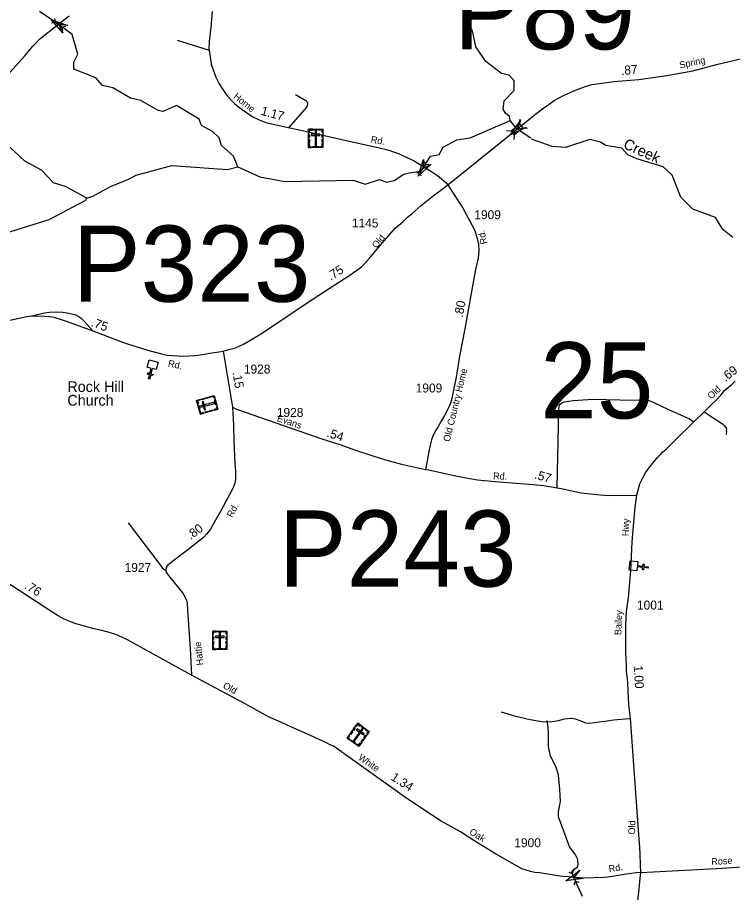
# Model space of a CAD drawing. Extents: x 2220236 to 2384410, y 720751 to 894131.
# Drawn here: x 2288915 to 2298927, y 787885 to 800133 of the extents above; entities that cross this region are included whole.
import ezdxf

# ---------------------------------------------------------------- set-up
doc = ezdxf.new("R2010")
doc.units = 0
for name, color, linetype in [('Exist Cultural Cemetery CELL', 7, 'Continuous'), ('Exist Cultural Church CELL', 7, 'Continuous'), ('Exist Cultural Church Label', 7, 'Continuous'), ('Exist Hydrographic Creek Single Shore', 7, 'Continuous'), ('Exist Hydrographic Creek Single Shore Label', 7, 'Continuous'), ('Exist Hydrographic Misc Water Feature', 7, 'Continuous'), ('Exist Road Non-System Type 51', 7, 'Continuous'), ('Exist Road Secondary Mileage Hundredths English Label', 7, 'Continuous'), ('Exist Road Secondary Structure Pipe Attributed CELL', 7, 'Continuous'), ('Exist Road Secondary Structure Pipe CELL', 7, 'Continuous'), ('Exist Road Secondary Structure Pipe Number Label', 7, 'Continuous'), ('Exist Road Secondary Structure Standard Bridge Attributed CELL', 7, 'Continuous'), ('Exist Road Secondary Structure Standard Bridge CELL', 7, 'Continuous'), ('Exist Road Secondary Structure Standard Bridge Number Label', 7, 'Continuous'), ('Exist Road Secondary Type 20 Attributed', 7, 'Continuous'), ('Exist Road Secondary Type 51 Attributed', 7, 'Continuous'), ('Exist Road Secondary Type 51 Label', 7, 'Continuous'), ('Exist Road Secondary Type 51 Number Label', 7, 'Continuous')]:
    doc.layers.add(name, color=color, linetype=linetype)

msp = doc.modelspace()

# ---------------------------------------------------------------- linework, layer by layer
at = {"layer": 'Exist Cultural Cemetery CELL'}
for points in [[(2292992, 798569), (2293191, 798569), (2293191, 798315), (2292992, 798315)], [(2292992, 798526), (2293003, 798526), (2293003, 798558), (2293044, 798558), (2293044, 798569), (2292992, 798569)], [(2292992, 798452), (2292992, 798495), (2293003, 798495), (2293003, 798452)], [(2293033, 798501), (2293033, 798483), (2293151, 798483), (2293151, 798501)], [(2293066, 798569), (2293118, 798569), (2293118, 798558), (2293066, 798558)], [(2293101, 798540), (2293082, 798540), (2293082, 798337), (2293101, 798337)], [(2293191, 798526), (2293180, 798526), (2293180, 798558), (2293139, 798558), (2293139, 798569), (2293191, 798569)], [(2293180, 798453), (2293180, 798496), (2293191, 798496), (2293191, 798453)], [(2292992, 798385), (2292992, 798428), (2293003, 798428), (2293003, 798385)], [(2293025, 798315), (2293025, 798326), (2293003, 798326), (2293003, 798367), (2292992, 798367), (2292992, 798315)], [(2293158, 798315), (2293158, 798326), (2293180, 798326), (2293180, 798367), (2293191, 798367), (2293191, 798315)], [(2293180, 798387), (2293180, 798430), (2293191, 798430), (2293191, 798387)], [(2293049, 798326), (2293134, 798326), (2293134, 798315), (2293049, 798315)], [(2291476, 794582), (2291424, 794774), (2291670, 794841), (2291722, 794649)], [(2291466, 794786), (2291469, 794775), (2291438, 794766), (2291449, 794727), (2291438, 794724), (2291424, 794774)], [(2291539, 794794), (2291498, 794783), (2291495, 794794), (2291536, 794805)], [(2291603, 794811), (2291561, 794800), (2291558, 794811), (2291600, 794822)], [(2291679, 794809), (2291667, 794806), (2291662, 794827), (2291623, 794817), (2291620, 794828), (2291670, 794841)], [(2291696, 794702), (2291674, 794783), (2291685, 794786), (2291707, 794705)], [(2291457, 794654), (2291443, 794704), (2291454, 794707), (2291468, 794657)], [(2291476, 794695), (2291481, 794677), (2291677, 794730), (2291672, 794748)], [(2291531, 794639), (2291549, 794644), (2291518, 794758), (2291500, 794753)], [(2291713, 794681), (2291702, 794678), (2291708, 794657), (2291669, 794646), (2291672, 794635), (2291722, 794649)], [(2291518, 794594), (2291515, 794605), (2291484, 794596), (2291474, 794635), (2291463, 794632), (2291476, 794582)], [(2291590, 794613), (2291548, 794602), (2291545, 794613), (2291587, 794624)], [(2291655, 794631), (2291613, 794619), (2291610, 794630), (2291652, 794642)], [(2291649, 791543), (2291848, 791543), (2291848, 791288), (2291649, 791288)], [(2291649, 791499), (2291661, 791499), (2291661, 791532), (2291701, 791532), (2291701, 791543), (2291649, 791543)], [(2291690, 791475), (2291690, 791456), (2291808, 791456), (2291808, 791475)], [(2291723, 791543), (2291775, 791543), (2291775, 791531), (2291723, 791531)], [(2291758, 791513), (2291740, 791513), (2291740, 791311), (2291758, 791311)], [(2291848, 791499), (2291837, 791499), (2291837, 791532), (2291796, 791532), (2291796, 791543), (2291848, 791543)], [(2291649, 791425), (2291649, 791469), (2291661, 791469), (2291661, 791425)], [(2291649, 791358), (2291649, 791401), (2291661, 791401), (2291661, 791358)], [(2291837, 791426), (2291837, 791470), (2291848, 791470), (2291848, 791426)], [(2291837, 791360), (2291837, 791404), (2291848, 791404), (2291848, 791360)], [(2291682, 791288), (2291682, 791300), (2291660, 791300), (2291660, 791340), (2291649, 791340), (2291649, 791288)], [(2291707, 791300), (2291792, 791300), (2291792, 791288), (2291707, 791288)], [(2291815, 791288), (2291815, 791300), (2291837, 791300), (2291837, 791340), (2291848, 791340), (2291848, 791288)], [(2293679, 790253), (2293841, 790138), (2293693, 789930), (2293531, 790046)], [(2293654, 790218), (2293663, 790212), (2293682, 790238), (2293715, 790214), (2293722, 790223), (2293679, 790253)], [(2293572, 790103), (2293597, 790138), (2293606, 790132), (2293581, 790096)], [(2293611, 790158), (2293636, 790193), (2293645, 790186), (2293620, 790151)], [(2293751, 790166), (2293736, 790177), (2293618, 790012), (2293633, 790001)], [(2293673, 790174), (2293662, 790159), (2293758, 790091), (2293769, 790106)], [(2293740, 790210), (2293782, 790180), (2293775, 790171), (2293733, 790201)], [(2293816, 790102), (2293807, 790109), (2293826, 790135), (2293793, 790159), (2293799, 790168), (2293841, 790138)], [(2293558, 790027), (2293565, 790036), (2293547, 790049), (2293571, 790082), (2293561, 790088), (2293531, 790046)], [(2293585, 790022), (2293654, 789973), (2293647, 789964), (2293578, 790013)], [(2293726, 789996), (2293751, 790031), (2293760, 790024), (2293735, 789989)], [(2293764, 790049), (2293790, 790085), (2293799, 790078), (2293774, 790043)], [(2293666, 789950), (2293673, 789959), (2293691, 789946), (2293714, 789979), (2293723, 789973), (2293693, 789930)]]:
    msp.add_lwpolyline(points, close=True, dxfattribs=at)
at = {"layer": 'Exist Cultural Church CELL'}
for points in [[(2290858, 795204), (2290803, 795218), (2290784, 795145), (2290815, 795137), (2290811, 795121), (2290780, 795129), (2290765, 795071), (2290750, 795075), (2290765, 795133), (2290734, 795141), (2290738, 795157), (2290769, 795149), (2290788, 795222), (2290732, 795237), (2290758, 795340), (2290885, 795307)], [(2297602, 792516), (2297595, 792460), (2297671, 792451), (2297675, 792482), (2297690, 792481), (2297687, 792449), (2297746, 792442), (2297745, 792426), (2297685, 792433), (2297681, 792401), (2297665, 792403), (2297669, 792435), (2297593, 792444), (2297586, 792386), (2297481, 792399), (2297496, 792529)]]:
    msp.add_lwpolyline(points, close=True, dxfattribs=at)
at = {"layer": 'Exist Hydrographic Creek Single Shore'}
for points in [[(2295816, 798692), (2295807, 798745), (2295749, 798792), (2295715, 798852), (2295730, 798966), (2295871, 799111), (2295869, 799245), (2295802, 799325), (2295693, 799351), (2295475, 799516), (2295332, 799722), (2295288, 799946), (2295229, 800036), (2295209, 800328), (2295091, 800537), (2294982, 800644), (2294756, 800731), (2294621, 800872), (2294477, 801130), (2294359, 801277)], [(2296102, 798444), (2295911, 798568), (2295816, 798692)], [(2298933, 797055), (2298791, 797167), (2298689, 797334), (2298371, 797449), (2298203, 797619), (2298083, 797926), (2297957, 798042), (2297589, 798155), (2297464, 798212), (2297379, 798304), (2297154, 798341), (2297078, 798390), (2296928, 798424), (2296588, 798311), (2296404, 798327), (2296111, 798430)], [(2296829, 787829), (2296707, 788096), (2296676, 788170), (2296685, 788193), (2296755, 788246), (2296768, 788278), (2296762, 788347), (2296724, 788420), (2296643, 788525), (2296599, 788654), (2296489, 788945), (2296489, 789020), (2296521, 789161), (2296509, 789332), (2296493, 789526), (2296456, 789638), (2296381, 789795), (2296352, 789929), (2296350, 790112), (2296348, 790200), (2296332, 790293)]]:
    msp.add_lwpolyline(points, dxfattribs=at)
at = {"layer": 'Exist Hydrographic Misc Water Feature'}
for points in [[(2291999, 798043), (2291939, 798192), (2291772, 798339), (2291737, 798448), (2291645, 798539), (2291494, 798621), (2291460, 798710), (2291142, 798900), (2290951, 798816), (2290884, 798830), (2290641, 798970), (2290499, 799002), (2290248, 799148), (2290106, 799181), (2290014, 799288), (2289704, 799412), (2289703, 799510), (2289760, 799621), (2289683, 799895), (2289492, 800034), (2289222, 800216)], [(2289888, 797604), (2289586, 797768), (2289419, 797817), (2289251, 797998), (2289017, 798121), (2288731, 798386), (2288555, 798475), (2288336, 798748), (2288319, 798808), (2288226, 798888), (2287934, 798953), (2287558, 799082), (2287475, 799081)], [(2291999, 798043), (2292309, 797902), (2292659, 797839), (2293617, 797855), (2293784, 797799), (2293983, 797867), (2294083, 797829), (2294192, 797853), (2294324, 797939), (2294398, 797959), (2294531, 797976), (2294567, 797989), (2294591, 798017), (2294698, 798193), (2294821, 798217), (2294878, 798318), (2295069, 798419), (2295252, 798448), (2295816, 798692)], [(2289888, 797604), (2289971, 797632), (2290228, 797774), (2290452, 797862), (2290576, 797928), (2291075, 798059), (2291858, 798006), (2291999, 798043)], [(2287792, 793695), (2287775, 793745), (2287615, 793876), (2287482, 793941), (2287380, 794134), (2287287, 794224), (2287278, 794382), (2287384, 794534), (2287417, 794608), (2287391, 794766), (2287349, 794817), (2287132, 795707), (2287130, 795962), (2287194, 796204), (2287657, 796601), (2287739, 796701), (2287896, 796780), (2288162, 796856), (2288228, 796907), (2288370, 796940), (2288519, 797042), (2289357, 797307), (2289871, 797578), (2289888, 797604)]]:
    msp.add_lwpolyline(points, dxfattribs=at)
at = {"layer": 'Exist Road Non-System Type 51'}
msp.add_line((2291150, 799815), (2291600, 799674), dxfattribs=at)
for points in [[(2292808, 799055), (2292951, 798972), (2292965, 798958), (2292975, 798938), (2292977, 798926), (2292973, 798898), (2292966, 798882), (2292716, 798591)], [(2289113, 795956), (2289293, 795997), (2289364, 796006), (2289480, 796013), (2289548, 796008), (2289613, 796000), (2289674, 795987), (2289730, 795969), (2289767, 795954), (2289805, 795926), (2289841, 795890), (2289880, 795845), (2289971, 795746)], [(2296472, 793550), (2296496, 794638), (2296501, 794700), (2296513, 794720), (2296537, 794740), (2296557, 794749), (2296573, 794753), (2296697, 794774), (2296900, 794788), (2296970, 794789), (2297348, 794783), (2297554, 794777), (2297692, 794779), (2297736, 794777), (2297772, 794766), (2297826, 794744), (2298033, 794648), (2298326, 794514), (2298386, 794471)], [(2298529, 794612), (2298709, 794495), (2298789, 794443), (2298811, 794421), (2298830, 794398), (2298842, 794375), (2298840, 794345), (2298842, 794338), (2298837, 794297)], [(2290464, 793061), (2290882, 792512), (2290921, 792456), (2290941, 792429), (2290990, 792393)], [(2295686, 790413), (2295875, 790358), (2296094, 790305), (2296259, 790277), (2296367, 790276), (2296439, 790281), (2296465, 790290), (2296489, 790294), (2296577, 790315), (2296660, 790326), (2296674, 790326), (2296723, 790318), (2296803, 790289), (2296869, 790260), (2296919, 790257), (2297061, 790276), (2297171, 790288), (2297267, 790301), (2297319, 790307), (2297426, 790318), (2297498, 790320)]]:
    msp.add_lwpolyline(points, dxfattribs=at)
at = {"layer": 'Exist Road Secondary Structure Pipe Attributed CELL'}
for points in [[(2289551, 799918), (2289391, 800102), (2289621, 800022), (2289492, 800034)], [(2294706, 798079), (2294526, 797914), (2294599, 798147), (2294591, 798017)], [(2296837, 788081), (2296595, 788049), (2296788, 788198), (2296707, 788096)]]:
    msp.add_lwpolyline(points, close=True, dxfattribs=at)
at = {"layer": 'Exist Road Secondary Structure Pipe CELL'}
for p, q in [((2289393, 800058), (2289442, 800069)), ((2289435, 800119), (2289442, 800069)), ((2289442, 800069), (2289541, 799999)), ((2289591, 800009), (2289541, 799999)), ((2289549, 799949), (2289541, 799999)), ((2294614, 798117), (2294625, 798067)), ((2294507, 797958), (2294558, 797967)), ((2294558, 797967), (2294625, 798067)), ((2294569, 797917), (2294558, 797967)), ((2294675, 798075), (2294625, 798067)), ((2296636, 788169), (2296683, 788151)), ((2296703, 788198), (2296683, 788151)), ((2296683, 788151), (2296731, 788040)), ((2296712, 787994), (2296731, 788040)), ((2296779, 788023), (2296731, 788040))]:
    msp.add_line(p, q, dxfattribs=at)
at = {"layer": 'Exist Road Secondary Structure Standard Bridge Attributed CELL'}
msp.add_lwpolyline([(2296039, 798592), (2295818, 798489), (2295958, 798689), (2295911, 798568)], close=True, dxfattribs=at)
at = {"layer": 'Exist Road Secondary Structure Standard Bridge CELL'}
for p, q in [((2295946, 798643), (2295953, 798712)), ((2295990, 798590), (2296059, 798583)), ((2295761, 798553), (2295830, 798547)), ((2295868, 798424), (2295875, 798492))]:
    msp.add_line(p, q, dxfattribs=at)
msp.add_lwpolyline([(2295830, 798547), (2295946, 798643), (2295991, 798589), (2295875, 798492)], close=True, dxfattribs=at)
at = {"layer": 'Exist Road Secondary Type 20 Attributed'}
msp.add_lwpolyline([(2291926, 794679), (2291938, 794428), (2291945, 794201), (2291956, 793992), (2291960, 793896), (2291968, 793776), (2291970, 793712), (2291968, 793665), (2291959, 793614), (2291941, 793557), (2291757, 793218), (2291669, 793064), (2291619, 792972), (2291564, 792899), (2291520, 792854), (2291454, 792801), (2291277, 792665), (2291090, 792523), (2291039, 792483), (2291011, 792457), (2290996, 792432), (2290990, 792393), (2290999, 792371), (2291029, 792322), (2291109, 792224), (2291230, 792073), (2291283, 791978), (2291292, 791940), (2291298, 791838), (2291334, 791302), (2291353, 790928)], dxfattribs=at)
at = {"layer": 'Exist Road Secondary Type 51 Attributed'}
msp.add_line((2291793, 795464), (2291926, 794679), dxfattribs=at)
for points in [[(2291640, 800215), (2291622, 799999), (2291598, 799797), (2291596, 799693), (2291605, 799650), (2291628, 799480), (2291653, 799400), (2291691, 799299), (2291739, 799206), (2291779, 799140), (2291836, 799054), (2291909, 798977), (2291952, 798930), (2292008, 798884), (2292060, 798843), (2292121, 798801), (2292199, 798748), (2292298, 798699), (2292391, 798664), (2292706, 798593), (2292841, 798567), (2293560, 798402), (2293962, 798314), (2294113, 798274), (2294259, 798225), (2294360, 798180), (2294462, 798131), (2294713, 797979), (2294798, 797922), (2294913, 797823), (2294941, 797792)], [(2287189, 797731), (2287839, 798386), (2287916, 798455), (2287976, 798506), (2288031, 798550), (2288116, 798613), (2288226, 798704), (2288269, 798744), (2288309, 798777), (2288430, 798912), (2288695, 799235), (2289011, 799591), (2289131, 799732), (2289171, 799776), (2289221, 799829), (2289310, 799900), (2289357, 799938), (2289582, 800112), (2289637, 800154)], [(2295944, 798600), (2296100, 798726), (2296167, 798778), (2296249, 798840), (2296305, 798884), (2296361, 798919), (2296429, 798971), (2296569, 799045), (2296727, 799118), (2296879, 799174), (2296961, 799195), (2297266, 799236), (2297615, 799263), (2298006, 799319), (2298370, 799388), (2298705, 799474), (2299058, 799560)], [(2294941, 797792), (2295944, 798600)], [(2291793, 795464), (2291857, 795481), (2291966, 795509), (2292087, 795564), (2292226, 795643), (2292362, 795728), (2293071, 796204), (2293571, 796527), (2293622, 796563), (2293680, 796605), (2293735, 796646), (2293775, 796684), (2293846, 796765), (2293936, 796877), (2294206, 797182), (2294312, 797274), (2294376, 797336), (2294437, 797385), (2294572, 797504), (2294735, 797636), (2294897, 797757), (2294941, 797792)], [(2294941, 797792), (2295029, 797652), (2295146, 797475), (2295250, 797280), (2295315, 797160), (2295349, 797058), (2295370, 796959), (2295373, 796869), (2295364, 796764), (2295330, 796607), (2295256, 796193), (2295178, 795773), (2295104, 795393), (2295059, 795097), (2295022, 794917), (2294999, 794800), (2294980, 794736), (2294947, 794659), (2294896, 794561), (2294850, 794482), (2294805, 794406), (2294760, 794334), (2294729, 794272), (2294714, 794222), (2294692, 794148), (2294675, 794060), (2294654, 793926), (2294629, 793808)], [(2287992, 795662), (2288768, 795889), (2289047, 795947), (2289113, 795956), (2289183, 795956), (2289295, 795953), (2289365, 795948), (2289425, 795937), (2289553, 795898), (2289626, 795872), (2289971, 795746), (2290400, 795584), (2290584, 795521), (2290739, 795475), (2290931, 795425), (2291011, 795408), (2291091, 795400), (2291160, 795395), (2291230, 795393), (2291403, 795404), (2291507, 795415), (2291638, 795438), (2291734, 795452), (2291793, 795464)], [(2297586, 793448), (2297630, 793604), (2297672, 793691), (2297708, 793760), (2297765, 793838), (2297811, 793895), (2297879, 793973), (2297918, 794018), (2297948, 794050), (2298008, 794098), (2298126, 794215), (2298386, 794471), (2298529, 794612), (2298622, 794706), (2298706, 794785), (2298767, 794853), (2298815, 794910), (2298917, 794997), (2298967, 795041)], [(2291926, 794679), (2291983, 794649), (2293179, 794237), (2293428, 794155), (2293647, 794075), (2293891, 793999), (2294070, 793939), (2294294, 793879), (2294629, 793808)], [(2294629, 793808), (2294673, 793799), (2295029, 793722), (2295197, 793688), (2295358, 793663), (2295456, 793650), (2295606, 793636), (2296138, 793597), (2296287, 793581), (2296472, 793550), (2296535, 793540), (2296656, 793511), (2296810, 793480), (2297027, 793454), (2297192, 793444), (2297586, 793448)], [(2297643, 788167), (2297639, 788269), (2297636, 788428), (2297628, 788513), (2297617, 788695), (2297498, 790320), (2297485, 790443), (2297478, 790521), (2297465, 790697), (2297460, 790824), (2297445, 790985), (2297445, 791049), (2297436, 791253), (2297435, 791346), (2297435, 791388), (2297432, 791632), (2297444, 791814), (2297478, 792051), (2297494, 792291), (2297502, 792382), (2297523, 792792), (2297562, 793229), (2297570, 793318), (2297586, 793448)], [(2291353, 790928), (2290539, 791377), (2290455, 791420), (2290323, 791483), (2290278, 791501), (2290184, 791528), (2290096, 791551), (2289990, 791576), (2289719, 791651), (2289661, 791673), (2289567, 791712), (2289484, 791757), (2289408, 791802), (2288356, 792492), (2288117, 792644), (2288010, 792707), (2287855, 792789), (2287832, 792802)], [(2297643, 788167), (2297579, 788161), (2297513, 788151), (2297411, 788138), (2297250, 788110), (2297131, 788096), (2296834, 788086), (2296624, 788103), (2296552, 788110), (2296451, 788121), (2296342, 788140), (2296225, 788158), (2296158, 788166), (2296098, 788180), (2295979, 788217), (2295610, 788428), (2295307, 788615), (2295120, 788733), (2294848, 788885), (2294575, 789060), (2294333, 789223), (2293535, 789791), (2293420, 789879), (2293350, 789927), (2293293, 789954), (2293241, 789982), (2293019, 790083), (2292787, 790187), (2292571, 790284), (2292428, 790345), (2292101, 790526), (2291353, 790928)], [(2297394, 785943), (2297619, 787930), (2297636, 788083), (2297643, 788167)], [(2297643, 788167), (2298699, 788221), (2299527, 788274)]]:
    msp.add_lwpolyline(points, dxfattribs=at)

# ---------------------------------------------------------------- texts
at = {"layer": 'Exist Cultural Church Label'}
for s, p in [('Rock Hill', (2289614, 794891)), ('Church', (2289614, 794700))]:
    msp.add_text(s, height=150, dxfattribs=at).set_placement(p)
at = {"layer": 'Exist Hydrographic Creek Single Shore Label'}
msp.add_text('Creek', height=150, rotation=335.3871, dxfattribs=at).set_placement((2297387, 798310))
at = {"layer": 'Exist Road Secondary Mileage Hundredths English Label'}
for s, rotation, p in [('.87', 4.8207, (2297371, 799328)), ('1.17', 344.8983, (2292315, 798773)), ('.75', 32.7973, (2293300, 796445)), ('.80', 79.3851, (2295149, 795929)), ('.75', 339.8345, (2289936, 795817)), ('.15', 279.2317, (2291926, 795164)), ('.69', 37.9946, (2298828, 795029)), ('.54', 341.8144, (2293237, 794269)), ('.57', 343.9235, (2296146, 793682)), ('.80', 37.3894, (2291342, 792818)), ('.76', 326.7644, (2289003, 792151)), ('1.00', 273.4746, (2297544, 791060)), ('1.34', 327.1894, (2294133, 789470))]:
    msp.add_text(s, height=125, rotation=rotation, dxfattribs=at).set_placement(p)
at = {"layer": 'Exist Road Secondary Structure Pipe Number Label'}
for s, p in [('P89', (2295027, 799687)), ('P323', (2289688, 796154)), ('P243', (2292573, 792166))]:
    msp.add_text(s, height=1066.3, dxfattribs=at).set_placement(p)
at = {"layer": 'Exist Road Secondary Structure Standard Bridge Number Label'}
msp.add_text('25', height=1066.3, dxfattribs=at).set_placement((2296234, 794521))
at = {"layer": 'Exist Road Secondary Type 51 Label'}
for s, rotation, p in [('Spring', 12.2779, (2298195, 799418)), ('Home', 320.4775, (2291931, 799014)), ('Rd.', 350.2787, (2293857, 798382)), ('Rd.', 103.0635, (2295496, 796971)), ('Old', 48.3867, (2293938, 796895)), ('Rd.', 347.8273, (2291017, 795249)), ('Old Country Home', 76.2972, (2294967, 794188)), ('Old', 43.0043, (2298630, 794784)), ('Evans', 341.4293, (2292541, 794485)), ('Rd.', 357.8155, (2295574, 793670)), ('Rd.', 62.2715, (2291923, 793126)), ('Hwy', 88.6175, (2297475, 792872)), ('Bailey', 87.3325, (2297369, 791486)), ('Hattie', 96.5353, (2291520, 791070)), ('Old', 331.7878, (2291783, 790752)), ('White', 324.866, (2293678, 789754)), ('Oak', 327.7177, (2295233, 788710)), ('Old', 88.5489, (2297563, 788694)), ('Rd.', 7.9948, (2297200, 788169)), ('Rose', 3.4395, (2298633, 788269))]:
    msp.add_text(s, height=95, rotation=rotation, dxfattribs=at).set_placement(p)
at = {"layer": 'Exist Road Secondary Type 51 Number Label'}
for s, p in [('1909', (2295312, 797310)), ('1145', (2293598, 797194)), ('1928', (2292085, 795149)), ('1909', (2294491, 794884)), ('1928', (2292547, 794542)), ('1927', (2290415, 792372)), ('1001', (2297590, 791846)), ('1900', (2295872, 788519))]:
    msp.add_text(s, height=125, dxfattribs=at).set_placement(p)

doc.saveas('drawing.dxf')
